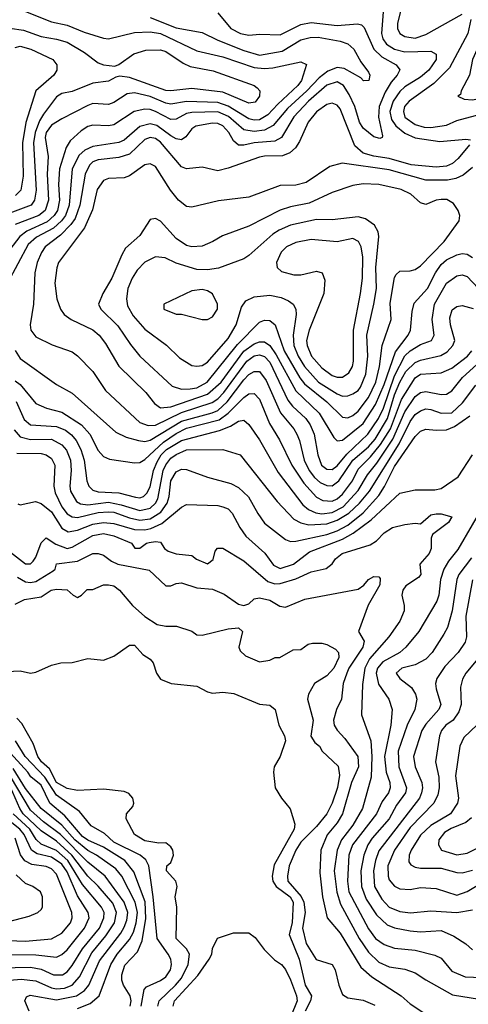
# Model space of a CAD drawing. Header units: inches. Extents: x 1793389 to 1900389, y 320802 to 470796.
# Tile 289 of 656: x 1827228 to 1828954, y 403857 to 407644. Entities that reach past the tile are written whole.
import ezdxf

# ---------------------------------------------------------------- set-up
doc = ezdxf.new("R2010")
doc.units = ezdxf.units.IN
doc.header["$MEASUREMENT"] = 0
doc.layers.add('B8420', color=7, linetype='Continuous')

msp = doc.modelspace()

# ---------------------------------------------------------------- linework, layer by layer
at = {"layer": 'B8420', "color": 2}
for points, elevation in [([(1828726.8, 407806.8), (1828681.3, 407630), (1828681.6, 407610), (1828690.8, 407590), (1828710, 407579.3), (1828750, 407572.4), (1828790, 407586.7), (1828930, 407664.9)], 302), ([(1828627.7, 407690), (1828619.6, 407590), (1828625.7, 407570), (1828639.5, 407550), (1828670, 407530.3), (1828710, 407519.6), (1828810, 407522), (1828830.4, 407510.4), (1828830.4, 407490), (1828801.6, 407450), (1828770, 407422), (1828710, 407385.4), (1828690, 407367.8), (1828664.7, 407330), (1828652.3, 407290), (1828659.1, 407259.1), (1828675.2, 407235.2), (1828710, 407207.4), (1828749.1, 407189.1), (1828844.7, 407175.3), (1828944.7, 407184.7), (1828962, 407182)], 298), ([(1829072.7, 407710), (1829030.3, 407609.7), (1828988.4, 407530), (1828970.6, 407490), (1828958.8, 407430), (1828926, 407370), (1828923.6, 407356.4), (1828914, 407350), (1828938, 407338), (1828970, 407334.8), (1829042, 407350), (1829092.7, 407370), (1829130, 407396.3), (1829150, 407420.7), (1829161.6, 407450), (1829171.5, 407528.5), (1829179.5, 407550), (1829237.2, 407650)], 306), ([(1827730, 407651.5), (1827830, 407612.6), (1827930, 407594.4), (1827990, 407564.9), (1828090, 407524.9), (1828150, 407507.6), (1828237.4, 407522.6), (1828310, 407565.7), (1828345.2, 407574.8), (1828376.3, 407576.3), (1828460.7, 407560.7), (1828490.3, 407550.3), (1828514, 407530), (1828541.1, 407481.1), (1828570, 407442), (1828574.8, 407430), (1828571, 407410), (1828551.1, 407408.9), (1828540.2, 407420.2), (1828476.3, 407456.3), (1828450, 407459.7), (1828413.8, 407446.2), (1828379.6, 407420.4), (1828332.6, 407370), (1828258, 407302), (1828203.2, 407236.8), (1828170, 407218.7), (1828130, 407213.8), (1828090, 407219.7), (1828031.6, 407271.6), (1827990, 407289.8), (1827890, 407287.3), (1827870, 407282.6), (1827830, 407260.5), (1827810, 407259.7), (1827750, 407291.1), (1827730, 407298.3), (1827710, 407298.9), (1827668.9, 407291.1), (1827590, 407239.6), (1827570, 407235.6), (1827510, 407238), (1827490, 407232.3), (1827463.9, 407216.1), (1827422, 407178), (1827407.4, 407152.6), (1827380.8, 407070), (1827376.9, 407010), (1827381.2, 406950), (1827373.4, 406910), (1827360.8, 406890), (1827333.6, 406866.4), (1827254.9, 406830), (1827228.8, 406810), (1827167.9, 406732.1)], 290), ([(1827990.7, 407670), (1828040.5, 407610), (1828078, 407590), (1828110, 407583.8), (1828152.1, 407587.9), (1828230, 407584.9), (1828310, 407625.7), (1828350, 407633.1), (1828450, 407620.9), (1828528.1, 407628.1), (1828543.4, 407623.4), (1828553.4, 407613.4), (1828590.3, 407530), (1828621.1, 407501.1), (1828676, 407470), (1828690, 407451.3), (1828680.5, 407430), (1828657.2, 407402.8), (1828634.7, 407365.3), (1828611.5, 407310), (1828608.5, 407268.5), (1828623.6, 407196.4), (1828622, 407190), (1828613.7, 407186.3), (1828590, 407193.2), (1828550, 407227), (1828535.1, 407250), (1828517.4, 407310), (1828495.5, 407355.5), (1828473.3, 407390), (1828450, 407404.2), (1828410, 407392.3), (1828338.9, 407330), (1828282.6, 407270), (1828234.9, 407190), (1828210, 407176.3), (1828130.2, 407169.8), (1828090, 407160.5), (1828070, 407161.6), (1828050, 407178), (1828032.8, 407210), (1828010, 407235.8), (1827990, 407244), (1827970, 407245.4), (1827905.4, 407234.6), (1827890, 407223.7), (1827867, 407193), (1827850, 407182), (1827830, 407186), (1827810, 407196.9), (1827756.1, 407236.1), (1827730, 407242.7), (1827690, 407232.8), (1827630, 407180.5), (1827610, 407171.3), (1827510, 407155.8), (1827478.2, 407141.8), (1827457, 407123), (1827430.3, 407070), (1827417.8, 406930), (1827403.9, 406890), (1827389.1, 406870), (1827357.7, 406842.3), (1827293.2, 406806.8), (1827260.7, 406779.3), (1827181.3, 406630)], 294), ([(1827250, 407674.8), (1827350, 407635.3), (1827410, 407622), (1827475.4, 407595.4), (1827550, 407572.7), (1827570, 407570.4), (1827670, 407594), (1827730, 407596.5), (1827769.7, 407590.3), (1827910, 407523.7), (1828010, 407500.3), (1828130, 407459.6), (1828170, 407455.6), (1828201.7, 407458.3), (1828310, 407481), (1828330.9, 407470.9), (1828312, 407410), (1828298.7, 407390), (1828221, 407319), (1828182.5, 407277.5), (1828150, 407258.5), (1828130, 407256.8), (1828110, 407262.7), (1828030.5, 407310.5), (1827990, 407324.8), (1827870, 407328.7), (1827810, 407318.5), (1827790, 407322.7), (1827730, 407348.6), (1827670, 407362.6), (1827641.6, 407358.4), (1827590, 407325.1), (1827570, 407317.6), (1827510, 407320.7), (1827490, 407314), (1827390, 407262.9), (1827350, 407237.6), (1827330.3, 407210), (1827326.5, 407190), (1827337.2, 407117.2), (1827333.6, 407050), (1827338.5, 406950), (1827325.7, 406910), (1827301.6, 406890), (1827210, 406855.4)], 286), ([(1827190.4, 407610.4), (1827243, 407603), (1827310, 407578.7), (1827370, 407568.8), (1827410, 407557), (1827477.2, 407517.2), (1827530, 407477.3), (1827550, 407470.6), (1827594.6, 407465.4), (1827610, 407470.8), (1827667.7, 407512.3), (1827713.8, 407526.2), (1827770, 407528), (1827790, 407521.6), (1827856.9, 407476.9), (1827883.9, 407463.9), (1827972.9, 407447.1), (1828130.4, 407390.4), (1828141.4, 407381.4), (1828151.3, 407370), (1828151, 407350), (1828133.8, 407326.2), (1828110, 407322), (1828010, 407364.7), (1827890, 407379.6), (1827810, 407369.7), (1827790, 407371.5), (1827650, 407421.6), (1827613.4, 407426.6), (1827597.3, 407422.7), (1827570, 407407), (1827510, 407399.6), (1827430, 407367.8), (1827390, 407359.6), (1827370, 407347), (1827320, 407280), (1827304.8, 407255.2), (1827287.2, 407210), (1827280.7, 407170), (1827291.4, 406988.6), (1827285.3, 406950), (1827272.7, 406930), (1827190, 406899.7)], 282), ([(1828964, 407644), (1828952.2, 407590), (1828881.8, 407458.2), (1828821.8, 407398.2), (1828726, 407330), (1828708.8, 407310), (1828704.9, 407290), (1828710, 407268.2), (1828750, 407241.1), (1828784.7, 407230), (1828810, 407229), (1828870, 407238), (1828910, 407256.5), (1829000.3, 407279.7)], 302), ([(1827210, 407537.1), (1827230, 407542.4), (1827270.8, 407530), (1827356, 407490), (1827371, 407470), (1827371, 407450), (1827358.8, 407430), (1827290.5, 407369.5), (1827251.4, 407248.6), (1827239.1, 407170), (1827241.4, 407041.4), (1827232.5, 406987.5), (1827212.4, 406967.6)], 278), ([(1828958, 407162), (1828915.5, 407110), (1828893, 407090), (1828870, 407080.5), (1828830, 407076.3), (1828734.7, 407085.3), (1828650, 407109.8), (1828590, 407118.5), (1828549.8, 407129.8), (1828518, 407158), (1828460.8, 407300.8), (1828450, 407315.1), (1828430, 407322), (1828410, 407318), (1828370, 407289.4), (1828338.4, 407250), (1828305.1, 407174.9), (1828289.1, 407150.9), (1828267.9, 407132.1), (1828239.4, 407120.6), (1828170, 407118.9), (1828150, 407114.3), (1828030, 407072.3), (1827990, 407062.7), (1827930, 407076), (1827870, 407069.4), (1827850, 407078), (1827770, 407173), (1827750, 407186.3), (1827730, 407191.1), (1827710, 407182.4), (1827650, 407126.6), (1827610, 407113.7), (1827530, 407105.1), (1827510, 407096.3), (1827496.3, 407083.7), (1827480.3, 407050), (1827459.1, 406930), (1827441.1, 406878.9), (1827424.4, 406855.6), (1827384.7, 406815.3), (1827326, 406770), (1827311.5, 406748.5), (1827295.8, 406710), (1827286.7, 406670), (1827281.3, 406550), (1827268.2, 406470), (1827270.7, 406450), (1827290, 406424), (1827353.2, 406393.2), (1827430, 406366), (1827450, 406351.3), (1827510, 406291), (1827558, 406218), (1827690, 406094.9), (1827722.3, 406082.3), (1827750, 406083.6), (1827850, 406132.8), (1827968.5, 406171.5), (1827990, 406185.5), (1828014, 406210), (1828101.7, 406330), (1828130, 406350.2), (1828150, 406355.2), (1828170, 406348.8), (1828190, 406326.7), (1828260, 406180), (1828277.5, 406157.5), (1828328.4, 406110), (1828345.7, 406085.7), (1828361.1, 406050), (1828374.9, 405970), (1828388.7, 405930), (1828410, 405914.4), (1828430, 405914), (1828450, 405927.2), (1828487.1, 405972.9), (1828567.1, 406050), (1828608.7, 406110), (1828628.2, 406150), (1828670, 406273.7), (1828710, 406350.3), (1828730, 406370.3), (1828770, 406394.4), (1828812.7, 406410), (1828822, 406430), (1828815.1, 406490), (1828823.5, 406550), (1828870, 406630.5), (1828910, 406659.1), (1828930, 406662), (1828950, 406656.3), (1828991.4, 406611.4)], 298), ([(1828970, 407075.6), (1828934.4, 407045.6), (1828906.6, 407033.4), (1828873.8, 407026.2), (1828790, 407026.3), (1828650, 407065.7), (1828468.3, 407091.7), (1828420.9, 407079.1), (1828330, 407017.2), (1828290, 407006.6), (1828230, 407006), (1828110, 406961.2), (1827993.2, 406946.8), (1827890, 406922.7), (1827870, 406925.2), (1827839.3, 406950), (1827808.2, 406988.2), (1827750, 407079), (1827730, 407089.2), (1827710, 407085.2), (1827650, 407042.7), (1827630, 407036), (1827570, 407032.7), (1827550, 407025.2), (1827526, 406990), (1827507.7, 406912.3), (1827477.3, 406842.7), (1827377.3, 406710), (1827370.5, 406689.5), (1827363.8, 406630), (1827370.5, 406570), (1827384.9, 406530), (1827398.8, 406510), (1827426, 406490), (1827510, 406450.4), (1827533.4, 406430), (1827558.6, 406398.5), (1827610, 406310.7), (1827713.4, 406210), (1827746.9, 406166.9), (1827770, 406150.5), (1827810, 406154.6), (1827950, 406202.8), (1828002.7, 406250), (1828090, 406369.1), (1828130, 406397.3), (1828150, 406405.2), (1828170, 406404.6), (1828190, 406390.4), (1828214.4, 406354.4), (1828290, 406215.8), (1828380.3, 406130), (1828436.4, 406036.4), (1828450, 406024), (1828470, 406026), (1828550, 406090.3), (1828596.9, 406163.1), (1828630, 406240.4), (1828674.4, 406365.6), (1828723, 406430), (1828731.3, 406450), (1828738.3, 406521.7), (1828746.3, 406553.7), (1828797.6, 406610), (1828828.2, 406670), (1828850, 406702.4), (1828870, 406719.5), (1828910, 406739.5), (1828930, 406744.4), (1828950, 406741.6), (1828970, 406728.4)], 302), ([(1827210, 406371), (1827230, 406340.7), (1827370, 406240.7), (1827430, 406207.7), (1827597.6, 406057.6), (1827638, 406038), (1827684.6, 406024.6), (1827710, 406021.1), (1827730, 406026), (1827850, 406099.3), (1827968.4, 406131.6), (1827990, 406141.2), (1828025.8, 406174.2), (1828090, 406258.9), (1828110, 406278.7), (1828130, 406290.3), (1828150, 406290.4), (1828176.4, 406256.4), (1828231.2, 406131.2), (1828282.4, 406070), (1828294, 406050), (1828304.8, 406024.8), (1828322.3, 405950), (1828341.5, 405910), (1828362.5, 405882.5), (1828384.1, 405864.1), (1828410, 405851.7), (1828430, 405850.3), (1828455.4, 405870), (1828509.9, 405950.1), (1828570, 406001.3), (1828595.3, 406030), (1828642.9, 406110), (1828670, 406200.4), (1828690.8, 406250), (1828713.7, 406290), (1828750, 406324.9), (1828770, 406334.3), (1828848.5, 406351.5), (1828873.2, 406366.8), (1828894.5, 406390), (1828902, 406410), (1828885.6, 406470), (1828883, 406497), (1828892, 406528), (1828910, 406540.7), (1828930, 406544), (1828972.3, 406532.3)], 294), ([(1827210, 406254.4), (1827230, 406240.4), (1827290, 406167.7), (1827331.3, 406150), (1827390, 406134), (1827465.9, 406085.9), (1827498.4, 406050), (1827530, 405986.8), (1827550, 405964), (1827573.2, 405953.2), (1827670, 405939.1), (1827690, 405940.5), (1827710, 405952.4), (1827781.4, 406018.6), (1827830, 406052), (1827870, 406072), (1827995, 406105), (1828029.9, 406130.1), (1828090, 406190.4), (1828110, 406204.4), (1828130, 406205.5), (1828150, 406184), (1828188.7, 406090), (1828227.7, 406027.7), (1828274.9, 405930), (1828320.8, 405860.8), (1828370, 405807), (1828393.9, 405793.9), (1828430, 405791.6), (1828450, 405800.3), (1828470, 405818.7), (1828508.4, 405870), (1828530, 405915.3), (1828577.6, 405962.4), (1828616.5, 406010), (1828654.3, 406070), (1828697.4, 406182.6), (1828750, 406266.7), (1828770, 406280.3), (1828850, 406284.9), (1828890, 406303.7), (1828951.5, 406350), (1828968, 406370)], 290), ([(1827214.7, 406174.7), (1827245.4, 406105.4), (1827270, 406085.3), (1827370, 406079.6), (1827404.3, 406064.3), (1827427.4, 406047.4), (1827445.5, 406025.5), (1827462.7, 405990), (1827475.6, 405950), (1827486, 405870), (1827494, 405850), (1827510, 405834), (1827530, 405827.4), (1827610, 405823.6), (1827673, 405807), (1827690, 405805.3), (1827704, 405810), (1827717.4, 405822.6), (1827730, 405846.8), (1827742.4, 405910), (1827756.4, 405943.6), (1827772.9, 405970), (1827792.4, 405990), (1827850, 406024.9), (1827996.6, 406063.4), (1828039.6, 406080.4), (1828070, 406099.1), (1828090, 406104), (1828110, 406086.8), (1828150, 406027.3), (1828221.8, 405901.8), (1828317.8, 405777.8), (1828339.6, 405759.6), (1828367.2, 405747.2), (1828390, 405743.6), (1828430, 405748.4), (1828472.3, 405770), (1828530, 405833.4), (1828566.4, 405893.6), (1828602.3, 405937.7), (1828664, 406030), (1828710, 406135.8), (1828750, 406194), (1828770, 406210.4), (1828790, 406213.7), (1828850, 406202.4), (1828870, 406203), (1828890, 406216.3), (1828932.1, 406267.9), (1829000.5, 406330)], 286), ([(1827206.1, 406066.1), (1827230, 406038.7), (1827269.1, 406029.1), (1827350, 406030.3), (1827390, 406008.2), (1827407.9, 405987.9), (1827423.1, 405950), (1827426.5, 405910), (1827420.3, 405850), (1827423.7, 405830), (1827446, 405790), (1827461.6, 405781.6), (1827490, 405777.3), (1827570, 405787.6), (1827618.1, 405778.1), (1827690, 405756.2), (1827730, 405764.9), (1827750, 405783.7), (1827759.1, 405800.9), (1827779.8, 405910), (1827790, 405932), (1827810, 405956.9), (1827830, 405971.4), (1827870, 405988.9), (1828010, 405990.5), (1828076, 405970), (1828218, 405790), (1828283, 405723), (1828309, 405709), (1828340.7, 405700.7), (1828410, 405705.2), (1828450, 405718.8), (1828493.9, 405746.1), (1828535.4, 405784.6), (1828573.5, 405830), (1828687.6, 406012.4), (1828730, 406098.4), (1828750, 406124.9), (1828770, 406139.5), (1828790, 406146.7), (1828810, 406144.9), (1828850, 406130.3), (1828890, 406132), (1828931.5, 406170), (1828982.4, 406237.6)], 282), ([(1827217, 405977), (1827310, 405974.9), (1827330.2, 405970.2), (1827350, 405955.5), (1827363.8, 405930), (1827359.5, 405850), (1827364.5, 405824.5), (1827390.3, 405770), (1827410, 405743.7), (1827430, 405731.7), (1827450, 405729.1), (1827530, 405748.2), (1827570, 405751.1), (1827590, 405749.2), (1827650, 405727.3), (1827690, 405718.4), (1827730, 405724.5), (1827770.5, 405749.5), (1827795.8, 405784.2), (1827803.5, 405810), (1827809.8, 405870), (1827830, 405904.9), (1827850, 405914.9), (1827870, 405913.4), (1827950, 405884), (1828039.9, 405859.9), (1828070, 405844.9), (1828108.7, 405808.7), (1828143.9, 405743.9), (1828170, 405707.3), (1828250, 405644), (1828270, 405636.3), (1828290, 405638.4), (1828410, 405663.2), (1828450, 405677.6), (1828490, 405699.6), (1828550, 405747.6), (1828610, 405813.4), (1828632.1, 405847.9), (1828670, 405924.9), (1828750, 406040.5), (1828770, 406060.5), (1828790, 406068.2), (1828830, 406064.4), (1828870, 406066.7), (1828901.1, 406078.9), (1828960.1, 406119.9)], 278), ([(1827221, 405781), (1827230, 405778), (1827289.4, 405790.6), (1827310, 405783), (1827350, 405750.4), (1827390, 405688), (1827414.2, 405674.2), (1827450, 405680.9), (1827510, 405703.9), (1827550, 405710.2), (1827590, 405706), (1827670, 405683.2), (1827710, 405682.2), (1827733, 405687), (1827774.5, 405705.5), (1827850, 405768.2), (1827870, 405779.1), (1827990, 405774.9), (1828010, 405770.5), (1828030, 405762), (1828045.5, 405745.5), (1828074.9, 405690), (1828097.7, 405657.7), (1828171.7, 405591.7), (1828205.1, 405545.1), (1828230, 405532.4), (1828280.9, 405550), (1828342.8, 405597.2), (1828470, 405646.2), (1828510.6, 405669.4), (1828579.7, 405720.3), (1828690, 405822.8), (1828750, 405836), (1828824.8, 405835.2), (1828850, 405840.5), (1828914.6, 405885.4), (1828969.8, 405970.2)], 274), ([(1829024.3, 405795.7), (1828914.1, 405605.9), (1828878.4, 405561.6), (1828859.5, 405530), (1828847.4, 405490), (1828840.4, 405430), (1828833.3, 405406.7), (1828764, 405290), (1828714, 405230), (1828690.6, 405210), (1828625.5, 405174.5), (1828605.2, 405150), (1828599, 405130), (1828607.9, 405087.9), (1828647.7, 405030), (1828660.5, 404990), (1828656.5, 404930), (1828631.4, 404810), (1828638.3, 404750), (1828651.7, 404710), (1828653.4, 404690), (1828646.4, 404670), (1828622.8, 404637.2), (1828601.1, 404590), (1828508.9, 404470), (1828494.6, 404430), (1828489, 404331), (1828494.9, 404290), (1828570, 404147.7), (1828597.1, 404110), (1828630, 404086.7), (1828670, 404072.2), (1828750, 404064.9), (1828825.8, 404045.8), (1828850, 404034), (1828890, 403984.9), (1828942, 403962), (1829070, 403957)], 274), ([(1827170, 405613.7), (1827250, 405550.5), (1827270, 405550.7), (1827279.3, 405560.7), (1827290, 405576), (1827310, 405631.3), (1827330, 405650.8), (1827366.9, 405626.9), (1827410, 405610.3), (1827430, 405614.6), (1827510, 405659.6), (1827550, 405667.6), (1827590, 405658.9), (1827658, 405630), (1827671.6, 405611.6), (1827690, 405611.3), (1827715.3, 405630), (1827726.7, 405633.3), (1827750, 405637.1), (1827770, 405634), (1827784.9, 405610), (1827799, 405599), (1827830, 405588.7), (1827890, 405582.8), (1827908.5, 405568.5), (1827950, 405550.8), (1827972.1, 405567.9), (1827980.2, 405599.8), (1827988.9, 405611.1), (1828010, 405610.7), (1828090, 405563), (1828182.6, 405482.6), (1828210, 405474.3), (1828230, 405475.6), (1828290, 405493.1), (1828350, 405520.4), (1828406.8, 405533.2), (1828429.6, 405550.4), (1828442.7, 405570), (1828469.2, 405590), (1828576.6, 405623.4), (1828601.2, 405638.8), (1828630, 405670.7), (1828662, 405690), (1828710, 405702), (1828750, 405706.8), (1828770, 405704.7), (1828810, 405738.8), (1828830, 405742.8), (1828850, 405742.8), (1828891, 405731), (1828878, 405710), (1828816, 405664), (1828810.8, 405649.2), (1828810.7, 405610), (1828804, 405590), (1828768, 405550), (1828770.8, 405510), (1828762, 405498), (1828713.4, 405466.6), (1828702.4, 405450), (1828698.4, 405430), (1828707.7, 405390), (1828707.7, 405370), (1828690.4, 405330), (1828648.4, 405270), (1828574.2, 405185.8), (1828556.1, 405150), (1828547.1, 405087.1), (1828542.8, 404970), (1828578.4, 404870), (1828583.1, 404810), (1828580.3, 404730), (1828546.7, 404610), (1828510, 404545.6), (1828466, 404490), (1828448.9, 404450), (1828438.3, 404370), (1828448.3, 404288.3), (1828461.7, 404241.7), (1828534.6, 404110), (1828570, 404057.1), (1828610, 404018.4), (1828650, 404000.4), (1828710, 403992.4), (1828750, 403978), (1828790, 403950.6), (1828893.3, 403893.3), (1828996.7, 403876.7)], 270), ([(1827219.1, 405499.1), (1827250, 405482), (1827270, 405478.9), (1827290, 405483.1), (1827356.6, 405523.4), (1827364, 405530), (1827370, 405550.7), (1827450, 405561.1), (1827510, 405590.4), (1827530, 405590.6), (1827550, 405584), (1827580.8, 405560.8), (1827606, 405550), (1827726.2, 405526.2), (1827790, 405466), (1827810, 405466), (1827830, 405474.8), (1827850, 405477.3), (1827910, 405459.1), (1827970, 405454), (1828014.2, 405434.2), (1828070, 405396.3), (1828090, 405390.6), (1828110, 405397.3), (1828130, 405416), (1828150, 405420.7), (1828190, 405410.5), (1828228.5, 405388.5), (1828250, 405384.4), (1828325.4, 405414.6), (1828530, 405453.4), (1828551.6, 405468.4), (1828570, 405490.5), (1828590, 405502), (1828610, 405501), (1828614.4, 405494.4), (1828614, 405470), (1828568.1, 405391.9), (1828531.1, 405291.1), (1828553.7, 405253.7), (1828548.2, 405230), (1828494.4, 405150), (1828486, 405130), (1828473, 405090), (1828466.7, 405030), (1828446.7, 404990), (1828435.8, 404950), (1828438.4, 404930), (1828450, 404910.7), (1828479.4, 404879.4), (1828528.5, 404810), (1828531.6, 404770), (1828505.2, 404710), (1828470.3, 404590), (1828450, 404554.5), (1828411.5, 404508.5), (1828386.4, 404450), (1828383.1, 404363.1), (1828392.7, 404270), (1828410.5, 404190), (1828460.5, 404130), (1828539.9, 403999.9), (1828583, 403963), (1828696, 403890), (1828730, 403858.8), (1828783.5, 403823.5)], 266), ([(1828966.4, 405573.6), (1828917, 405510), (1828910.3, 405490), (1828891.7, 405370), (1828873.4, 405306.6), (1828859.9, 405280.1), (1828814.9, 405210), (1828790, 405184.5), (1828750, 405162.9), (1828698, 405150), (1828676, 405130), (1828691, 405110), (1828735.1, 405075.1), (1828750.5, 405050), (1828755.5, 405030), (1828748.4, 404990), (1828718.7, 404930), (1828684.2, 404830), (1828686.3, 404770), (1828715.8, 404690), (1828712.2, 404670), (1828677.8, 404622.2), (1828648.9, 404570), (1828584.3, 404495.7), (1828567.4, 404470), (1828551.5, 404430), (1828540.2, 404370), (1828542.7, 404310), (1828560.8, 404260.8), (1828601.1, 404201.1), (1828642, 404162), (1828670, 404150.4), (1828730, 404139.5), (1828770, 404135.8), (1828850, 404140.5), (1828898.8, 404118.8), (1828944.7, 404090), (1828970, 404066)], 278), ([(1828970, 405489), (1828944.6, 405350), (1828946.4, 405270), (1828942.4, 405250), (1828915.5, 405210), (1828863.8, 405156.2), (1828833, 405110), (1828828.2, 405090), (1828830.5, 405070), (1828848.2, 405010), (1828840.5, 404990), (1828790, 404934.5), (1828775.3, 404910), (1828742.6, 404810), (1828748.9, 404770), (1828774.6, 404710), (1828777.7, 404690), (1828774.3, 404670), (1828765.7, 404650), (1828610, 404446.6), (1828596.5, 404410), (1828589.1, 404370), (1828593.4, 404310), (1828621.4, 404261.4), (1828650, 404230.4), (1828690, 404214), (1828731.4, 404208.6), (1828810, 404215.8), (1828910, 404210.3), (1828970, 404220.4)], 282), ([(1827210, 405396), (1827246, 405414), (1827310, 405424), (1827349.2, 405450), (1827370, 405454), (1827411.1, 405451.1), (1827434, 405430), (1827450, 405422), (1827466, 405430), (1827488, 405452), (1827510, 405452), (1827550, 405470.7), (1827570, 405470.7), (1827590, 405466), (1827612, 405450), (1827662, 405390), (1827710, 405347.7), (1827757.5, 405317.5), (1827790, 405310.6), (1827830.8, 405310.8), (1827890, 405291.3), (1827910, 405278), (1827930, 405276), (1828030, 405301), (1828070, 405304.7), (1828084.7, 405290), (1828071, 405230), (1828076, 405216), (1828097.3, 405197.3), (1828150, 405174), (1828190, 405180.7), (1828211.1, 405191.1), (1828228.9, 405191.1), (1828280.4, 405219.6), (1828310, 405222), (1828338, 405242), (1828354.6, 405245.4), (1828390, 405246), (1828410, 405241), (1828442.5, 405222.5), (1828454, 405210), (1828455.8, 405190), (1828436, 405150), (1828410, 405120.5), (1828362.8, 405090), (1828338.8, 405050), (1828334.8, 405030), (1828357.3, 404950), (1828347.9, 404887.9), (1828363.5, 404863.5), (1828382, 404850), (1828392, 404830), (1828453.1, 404773.1), (1828458.3, 404738.3), (1828450.3, 404690.3), (1828430.2, 404629.8), (1828410.3, 404590), (1828370, 404541.3), (1828310, 404480.7), (1828290, 404449.4), (1828265.2, 404390), (1828257.7, 404350), (1828259.6, 404330), (1828310.9, 404270.9), (1828321.5, 404250), (1828326.3, 404210), (1828316.5, 404150), (1828330, 404091.3), (1828368.7, 404028.7), (1828430.6, 404010), (1828441.3, 403990), (1828455.8, 403930), (1828470, 403894), (1828490, 403881.6), (1828550, 403872.7), (1828594, 403854)], 262), ([(1827150, 405136), (1827230, 405138.8), (1827270, 405130.7), (1827290, 405134), (1827350, 405160.7), (1827386, 405170), (1827430, 405171), (1827490, 405187.3), (1827550, 405181), (1827590, 405196), (1827650, 405238), (1827670, 405238), (1827702, 405202), (1827730, 405184), (1827742, 405170), (1827754.8, 405130), (1827770, 405106.8), (1827810.5, 405090.5), (1827910, 405080.5), (1827950, 405058.8), (1827970, 405054), (1828010, 405057.1), (1828051.8, 405051.8), (1828150, 405010.7), (1828190, 405006.8), (1828210.5, 404990.5), (1828224.9, 404930), (1828247.3, 404890), (1828250.5, 404870), (1828230.3, 404809.7), (1828207.3, 404770), (1828204, 404750), (1828211, 404690), (1828234.8, 404650), (1828268.7, 404608.7), (1828287, 404550), (1828284.2, 404530), (1828206.7, 404393.3), (1828199.5, 404350), (1828202, 404330), (1828215.3, 404310), (1828268.9, 404270), (1828279.7, 404250), (1828275.8, 404170), (1828264.7, 404124.7), (1828303.2, 404030), (1828326.9, 403930), (1828351, 403890), (1828347.4, 403870), (1828326.9, 403830)], 258), ([(1829010, 405209.2), (1828944.9, 405130), (1828932.1, 405107.9), (1828924.1, 405075.9), (1828926, 405010), (1828917.7, 404982.3), (1828895.5, 404950), (1828868, 404930), (1828850.5, 404910), (1828843, 404890), (1828827.7, 404790), (1828840.4, 404730), (1828842.4, 404690), (1828837.3, 404662.7), (1828821.6, 404630), (1828730, 404536.9), (1828670, 404449.5), (1828644.6, 404390), (1828645.3, 404350), (1828650, 404336), (1828670, 404310.6), (1828690, 404300.5), (1828730, 404298), (1828770, 404305.5), (1828830, 404301.6), (1828910, 404277.1), (1828950, 404290.4), (1829030, 404339.3)], 286), ([(1827759.6, 403850), (1827764.2, 403870), (1827828, 403930), (1827850, 403957.1), (1827876.3, 404010), (1827880.9, 404050), (1827869.6, 404069.6), (1827829.6, 404110), (1827832.6, 404230), (1827826, 404270), (1827834.3, 404310), (1827829.3, 404330), (1827793.2, 404370), (1827794, 404390), (1827810, 404402.8), (1827819.6, 404430), (1827817.6, 404450), (1827810, 404462.7), (1827790, 404478), (1827763.5, 404476.5), (1827710, 404485.6), (1827669.5, 404510), (1827637.2, 404570), (1827639, 404590), (1827662.9, 404617.1), (1827667.3, 404630), (1827663.6, 404650), (1827648.1, 404668.1), (1827630, 404674.7), (1827550, 404684.7), (1827450, 404678.9), (1827410, 404687.1), (1827370, 404709.8), (1827342.2, 404762.2), (1827311.6, 404790), (1827297.4, 404810), (1827280.1, 404860.1), (1827236.3, 404936.3), (1827217, 404957)], 258), ([(1828988.4, 404931.6), (1828936.9, 404883.1), (1828921.3, 404850), (1828905.1, 404734.9), (1828916.5, 404650), (1828912.2, 404630), (1828884.9, 404590), (1828810, 404545.1), (1828770, 404507.6), (1828734, 404450), (1828726.4, 404430), (1828724.7, 404404.7), (1828732.7, 404392.7), (1828750, 404384.4), (1828770, 404380.4), (1828850, 404380.3), (1828910, 404363.8), (1828930, 404362.4), (1828970, 404372.4)], 290), ([(1827695.6, 403850), (1827706.5, 403913.5), (1827715.6, 403924.4), (1827770, 403948.5), (1827790, 403963.1), (1827808, 403990), (1827812.6, 404010), (1827809.7, 404030), (1827799.7, 404050), (1827757.4, 404110), (1827741.8, 404270), (1827724.7, 404390), (1827712.7, 404412.7), (1827692, 404430), (1827590, 404480.5), (1827554, 404514), (1827503.5, 404543.5), (1827458.3, 404598.3), (1827370, 404661), (1827325, 404730), (1827248.6, 404810), (1827211.5, 404870)], 262), ([(1827653.1, 403850), (1827656.4, 403870), (1827653.5, 403890), (1827627, 403930), (1827620.5, 403950), (1827620.5, 403970), (1827632.5, 404007.5), (1827681, 404059), (1827699.3, 404100.7), (1827712.9, 404187.1), (1827710.5, 404250.5), (1827666.8, 404366.8), (1827633, 404410), (1827550, 404460.9), (1827490, 404487.6), (1827470, 404502), (1827402.1, 404582.1), (1827343.5, 404630), (1827310, 404699.7), (1827271.4, 404731.4), (1827259.2, 404750), (1827178, 404838)], 266), ([(1827264, 403830), (1827248, 403870), (1827254, 403886), (1827267.7, 403892.3), (1827370, 403873.4), (1827446, 403890), (1827476.9, 403910), (1827494.3, 403930), (1827535.6, 404024.4), (1827617.3, 404130), (1827630, 404153), (1827639.6, 404180.4), (1827643.5, 404210), (1827629.8, 404250), (1827556.9, 404350), (1827490, 404404), (1827385.3, 404510), (1827319.2, 404559.2), (1827270, 404603.1), (1827192.5, 404732.5)], 274), ([(1827450, 403840.4), (1827499.5, 403860.5), (1827533.3, 403890), (1827578.5, 404010), (1827603.5, 404050), (1827650, 404106.7), (1827665.2, 404134.8), (1827676.2, 404170), (1827681.6, 404210), (1827671.9, 404250), (1827621.1, 404350), (1827598.2, 404378.2), (1827523.6, 404430), (1827490, 404447.8), (1827440.3, 404490), (1827390, 404545.8), (1827311, 404610), (1827250, 404687.1), (1827203.4, 404763.4)], 270), ([(1827190, 403950.2), (1827233.5, 403953.5), (1827290, 403946.5), (1827350, 403919.6), (1827370, 403915.8), (1827400.9, 403919.1), (1827430, 403930.3), (1827458, 403962), (1827505.8, 404054.2), (1827560, 404120), (1827592.1, 404170), (1827600.9, 404210), (1827585.9, 404245.9), (1827530, 404311.3), (1827490, 404349.7), (1827429, 404430), (1827370, 404484.4), (1827310, 404523.9), (1827241.2, 404590), (1827228.2, 404610), (1827192.4, 404692.4)], 278), ([(1827150, 403996.9), (1827270, 404000.2), (1827310, 403991.7), (1827358, 403970), (1827392.7, 403970), (1827410, 403981.6), (1827430, 404006), (1827469.9, 404070.1), (1827534.5, 404150), (1827552.1, 404190), (1827552.4, 404210), (1827543.1, 404230), (1827470, 404317.4), (1827413.8, 404410), (1827370, 404449), (1827310, 404472.4), (1827291.3, 404491.3), (1827267.1, 404530), (1827203.1, 404590)], 282), ([(1827150, 404048.9), (1827290, 404047.7), (1827370, 404038.7), (1827390, 404048.5), (1827410, 404066.4), (1827476.9, 404150), (1827494.7, 404190), (1827491.3, 404210), (1827450, 404274), (1827410, 404366), (1827390, 404395.3), (1827350, 404423.1), (1827295.4, 404435.4), (1827274, 404450), (1827245.8, 404510), (1827228.6, 404530), (1827184.8, 404564.8)], 286), ([(1828966.3, 404573.7), (1828944.5, 404555.5), (1828887.4, 404532.6), (1828863, 404517), (1828840.5, 404490), (1828839.1, 404470), (1828850.8, 404450), (1828910, 404432.2), (1828950, 404437.6), (1829030, 404478.7)], 294), ([(1827150, 404103.1), (1827250, 404100.3), (1827350, 404108.4), (1827390, 404130.5), (1827423.6, 404170), (1827429.6, 404190), (1827428, 404210), (1827370, 404357.6), (1827350, 404378.3), (1827330, 404386.9), (1827274.2, 404394.2), (1827248.1, 404408.1), (1827231.7, 404431.7), (1827210, 404495.6)], 290), ([(1827150, 404166.4), (1827264.7, 404195.3), (1827298, 404210), (1827310, 404222), (1827315.3, 404230), (1827315.3, 404270), (1827308, 404290), (1827278, 404310), (1827250, 404321.2), (1827214.5, 404354.5)], 294), ([(1827818.9, 403850), (1827823.5, 403870), (1827913, 403967), (1827957, 404030), (1827967, 404050), (1827970, 404072), (1827989.2, 404110.8), (1828050, 404132), (1828110, 404131.3), (1828134, 404114), (1828168.2, 404068.2), (1828208.3, 404028.3), (1828234.8, 404010), (1828250, 403991), (1828270, 403951), (1828293.1, 403890), (1828294.9, 403870), (1828271.7, 403810)], 254)]:
    msp.add_lwpolyline(points, dxfattribs=dict(at, elevation=elevation))
for points, elevation in [([(1828550, 407012.3), (1828510, 407006), (1828430, 406979.5), (1828342, 406938), (1828270, 406924.2), (1828230, 406911.6), (1828110, 406849.4), (1828008.1, 406811.9), (1827971.3, 406790), (1827930, 406772.7), (1827890.5, 406769.5), (1827870, 406775.1), (1827830, 406802.7), (1827770, 406869), (1827750, 406879), (1827730, 406875.3), (1827690, 406814), (1827635.5, 406764.5), (1827620.4, 406739.6), (1827583, 406650), (1827547.7, 406590), (1827530.7, 406550), (1827540.7, 406530), (1827606.1, 406466.1), (1827654.4, 406394.4), (1827690.6, 406350), (1827814.2, 406234.2), (1827850, 406222.4), (1827884.2, 406224.2), (1827910, 406227.9), (1827949.6, 406250), (1828065.9, 406394.1), (1828150, 406480.7), (1828170, 406487.7), (1828190, 406487.3), (1828210.4, 406470.4), (1828246, 406370), (1828306, 406266), (1828323.7, 406243.7), (1828410, 406173.4), (1828470, 406114.9), (1828490, 406112.4), (1828510, 406121.3), (1828530, 406138.4), (1828569.8, 406190.2), (1828597.8, 406250), (1828612.3, 406310), (1828622.4, 406390), (1828657, 406490), (1828653.8, 406553.8), (1828670, 406652), (1828676, 406664), (1828690, 406676), (1828730, 406677.3), (1828750, 406682.8), (1828770, 406697.3), (1828860.9, 406790), (1828919, 406870), (1828922, 406890), (1828915.3, 406910), (1828896.6, 406936.6), (1828871.5, 406951.5), (1828850, 406952), (1828830, 406949.3), (1828790, 406933.2), (1828770, 406939), (1828732.5, 406972.5), (1828695.3, 406990), (1828610, 407009.5)], 306), ([(1828530, 406885.1), (1828430, 406874), (1828370, 406874.7), (1828270, 406853), (1828225.8, 406834.2), (1828201.6, 406818.4), (1828110, 406737), (1828090, 406724.5), (1827992.3, 406687.7), (1827950, 406681.6), (1827910, 406682.4), (1827830, 406707.3), (1827787.7, 406727.7), (1827750, 406731.8), (1827708.9, 406711.1), (1827679.9, 406680.1), (1827660.4, 406650), (1827644.4, 406610), (1827638.4, 406570), (1827642.9, 406542.9), (1827664.2, 406504.2), (1827710, 406453), (1827792.3, 406392.3), (1827842.8, 406342.8), (1827890, 406314), (1827910, 406310.6), (1827930, 406313.4), (1827950, 406326), (1828030, 406417.1), (1828061.3, 406470), (1828081.7, 406538.3), (1828097.6, 406562.4), (1828130, 406577.6), (1828190, 406583.7), (1828234.6, 406574.6), (1828262.3, 406562.3), (1828280.7, 406550), (1828290.4, 406530), (1828292.2, 406510), (1828279.6, 406430), (1828283.2, 406390), (1828299.1, 406350), (1828324, 406310), (1828377, 406250), (1828450, 406204.2), (1828470, 406195.8), (1828490, 406196.4), (1828510, 406204.4), (1828530, 406217.1), (1828539.7, 406230), (1828560.1, 406279.9), (1828567.3, 406350), (1828563.1, 406430), (1828591, 406549), (1828600.4, 406610), (1828598.5, 406690), (1828609.6, 406809.6), (1828607.2, 406827.2), (1828592.9, 406852.9), (1828558, 406878)], 310), ([(1828510, 406802), (1828450, 406789.3), (1828350, 406798.4), (1828290, 406787), (1828254.8, 406770), (1828234, 406750), (1828216, 406710), (1828218, 406690), (1828234.8, 406674.8), (1828282.5, 406662.5), (1828310, 406662.8), (1828370, 406676), (1828391.3, 406670), (1828402, 406642), (1828398, 406590), (1828342, 406450), (1828332, 406410), (1828333.4, 406390), (1828350.3, 406350), (1828390, 406304.9), (1828430, 406275.8), (1828450, 406268.5), (1828470, 406268.4), (1828494.6, 406285.4), (1828508, 406310), (1828512.6, 406330), (1828512.3, 406450), (1828539.7, 406590), (1828546.3, 406650), (1828547.8, 406730), (1828541.6, 406770), (1828531.1, 406791.1)], 314), ([(1827930, 406606), (1827890, 406601.2), (1827782, 406550), (1827782, 406530), (1827830, 406511.3), (1827850.9, 406510.9), (1827930, 406491), (1827950, 406491), (1827970, 406501), (1827989, 406530), (1827989.2, 406550), (1827970, 406589), (1827950, 406600.9)], 314)]:
    msp.add_lwpolyline(points, close=True, dxfattribs=dict(at, elevation=elevation))

doc.saveas('drawing.dxf')
